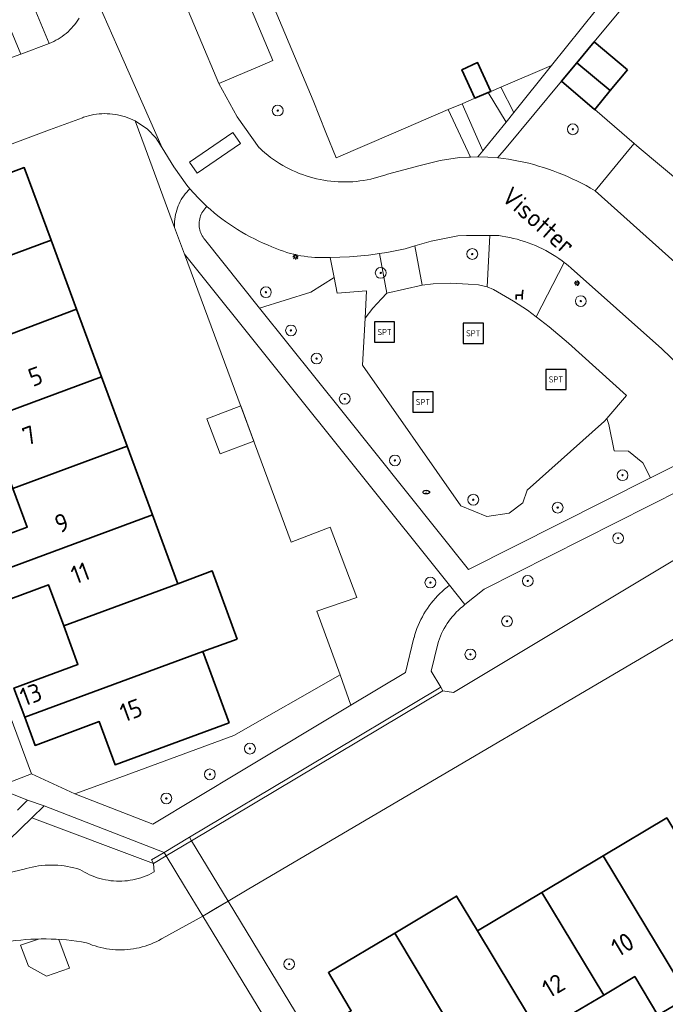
# Model space of a CAD drawing. Header units: metres. Extents: x 152610 to 160096, y 456114 to 462495.
# Tile 621 of 938: x 158822 to 158870, y 460187 to 460259. Entities that reach past the tile are written whole.
import ezdxf
from ezdxf.enums import TextEntityAlignment as Align

# ---------------------------------------------------------------- set-up
doc = ezdxf.new("R2010")
doc.units = ezdxf.units.M
doc.header["$LTSCALE"] = 0.5
doc.layers.get('0').update_dxf_attribs({"linetype": 'CONTINUOUS'})
for name, color, linetype, lineweight in [('B-PV-GK-BESCHOEIING-G', 251, 'GK-BESCHOEIING-SO', 18), ('B-PV-GR-BEPLANTING_CULTUUR_BODEMBEDEKKER-GV', 251, 'CONTINUOUS', 18), ('B-PV-GR-BEPLANTING_CULTUUR_BOSPLANTSOEN-GV', 251, 'CONTINUOUS', 18), ('B-PV-GR-BEPLANTING_CULTUUR_HEESTERS-GV', 251, 'CONTINUOUS', 18), ('B-PV-GR-BOOM-S', 251, 'CONTINUOUS', 25), ('B-PV-GW-TALUD_KRUIN-G', 251, 'CONTINUOUS', 18), ('B-PV-IE-MEUBILAIR-S', 251, 'CONTINUOUS', 25), ('B-PV-IE-MEUBILAIR_WEGMEUBILAIR-S', 251, 'CONTINUOUS', 25), ('B-PV-IE-TERREINAFSCHEIDING_KUNSTMATIG_HEKWERK-G', 251, 'IE-TERREINAFSCHEIDING_KUNSTMATIG-SO', 18), ('B-PV-IE-TERREINAFSCHEIDING_KUNSTMATIG_MUUR-GV', 251, 'CONTINUOUS', 18), ('B-PV-KW-KUNSTWERK_DEK-GV', 251, 'CONTINUOUS', 18), ('B-PV-OG-BEBOUWING-GV', 6, 'CONTINUOUS', 35), ('B-PV-OG-BEBOUWING-T18', 1, 'CONTINUOUS', 18), ('B-PV-OG-BEBOUWING_OVERBOUWING-GV', 251, 'CONTINUOUS', 18), ('B-PV-OG-BEBOUWING_SCHUUR-GV', 251, 'CONTINUOUS', 18), ('B-PV-OG-TERREIN_BEGROEID-GV', 251, 'CONTINUOUS', 18), ('B-PV-OG-TOPOGRAFIE-T18', 1, 'CONTINUOUS', 18), ('B-PV-OG-WATER_SLOOT-GV', 251, 'CONTINUOUS', 18), ('B-PV-VH-GESLOTENVERHARDING_ASFALT-GV', 251, 'CONTINUOUS', 18), ('B-PV-VH-ONVERHARD_BOOMSCHORS-GV', 251, 'CONTINUOUS', 18), ('B-PV-VH-OPENVERHARDING_BETONSTRAATSTEEN-GV', 251, 'CONTINUOUS', 18), ('B-PV-VH-OPENVERHARDING_TEGEL-GV', 251, 'CONTINUOUS', 18)]:
    doc.layers.add(name, color=color, linetype=linetype, lineweight=lineweight)
doc.styles.add('NLCS-ISO', font='NLCS-ISO.ttf')
doc.styles.add('NLCS-ISO-M750-T18', font='NLCS-ISO.ttf', dxfattribs={"height": 1.35})
doc.linetypes.add('GK-BESCHOEIING-SO', pattern='A,18,-3,[1,NLCS.SHX,S=0.6,R=0,X=0,Y=0],-3', length=24)
doc.linetypes.add('IE-TERREINAFSCHEIDING_KUNSTMATIG-SO', pattern='A,4,[82,NLCS.SHX,S=0.75,R=90,X=0,Y=0],4,-2', length=10)

# ---------------------------------------------------------------- blocks, each defined once
blk = doc.blocks.new('SIE-MEUBILAIR_PAAL_LICHTMAST-SO')
for points in [[(-0.62, 0), (-1, 0)], [(-0.71, 0.71), (-0.44, 0.44)], [(0, 1), (0, 0.62)], [(0.44, 0.44), (0.71, 0.71)], [(1, 0), (0.62, 0)], [(-0.71, -0.71), (-0.44, -0.44)], [(0, -0.62), (0, -1)], [(0.44, -0.44), (0.71, -0.71)]]:
    blk.add_lwpolyline(points)
blk.add_circle((0, 0), 0.5)
blk = doc.blocks.new('SIE-MEUBILAIR_PUT_RIOOLPUT-SO')
blk.add_ellipse((0, 0), major_axis=(1.25, 0), ratio=0.54)
at = {"style": 'NLCS-ISO'}
blk.add_text('ri', height=0.75, dxfattribs=at).set_placement((-0.04, 0.07), align=Align.MIDDLE_CENTER)
blk = doc.blocks.new('SIE-WEG_SPEELTOESTEL-SO')
at = {"flags": 128}
blk.add_lwpolyline([(-3.75, -3.75), (3.75, -3.75), (3.75, 3.75), (-3.75, 3.75)], close=True, dxfattribs=at)
at = {"style": 'NLCS-ISO'}
blk.add_text('SPT', height=2.25, dxfattribs=at).set_placement((0, 0), align=Align.MIDDLE_CENTER)
blk = doc.blocks.new('SIE-WEG_ZITBANK-SO')
at = {"color": 0, "linetype": 'ByBlock', "lineweight": 18}
blk.add_lwpolyline([(-0.91, -1.63), (-0.91, -0.2), (1.09, -0.2), (1.09, -1.63), (1.29, -1.63), (1.29, -0.21), (1.54, 1.78), (1.33, 1.78), (1.11, 0), (-1.11, 0), (-1.11, -1.63)], close=True, dxfattribs=at)
blk = doc.blocks.new('SGR-BOOM_GBKN-SO')
at = {"linetype": 'ByBlock', "lineweight": 18}
h = blk.add_hatch(color=0, dxfattribs=at)
h.dxf.hatch_style = 1
edge = h.paths.add_edge_path()
edge.add_arc((0, 0), 0.25, 0, 360)
at = {"color": 0, "linetype": 'ByBlock', "lineweight": 18}
for radius in [2, 0.25]:
    blk.add_circle((0, 0), radius, dxfattribs=at)
at = {"color": 0, "linetype": 'ByBlock', "lineweight": 18, "style": 'NLCS-ISO'}
blk.add_attdef('SOORT', (2.5, 0), '', height=1.5, dxfattribs=at)

msp = doc.modelspace()

# ---------------------------------------------------------------- linework, layer by layer
at = {"layer": 'B-PV-GK-BESCHOEIING-G', "flags": 128}
msp.add_lwpolyline([(158835.582, 460193.122), (158832.57, 460191.45), (158832.527, 460191.425), (158832.333, 460191.318), (158832.135, 460191.219), (158831.934, 460191.126), (158831.73, 460191.041), (158831.523, 460190.963), (158831.313, 460190.893), (158831.101, 460190.831), (158830.886, 460190.776), (158830.67, 460190.729), (158830.452, 460190.69), (158830.233, 460190.658), (158830.013, 460190.635), (158829.793, 460190.62), (158829.571, 460190.612), (158829.35, 460190.613), (158829.129, 460190.622), (158828.908, 460190.638), (158828.688, 460190.663), (158828.47, 460190.695), (158828.252, 460190.736), (158828.036, 460190.784), (158827.822, 460190.84), (158827.61, 460190.904), (158827.401, 460190.975), (158827.194, 460191.054), (158826.99, 460191.14), (158826.619, 460191.203), (158826.247, 460191.259), (158825.873, 460191.306), (158825.499, 460191.346), (158825.124, 460191.377), (158824.748, 460191.401), (158824.372, 460191.416), (158823.996, 460191.424), (158823.619, 460191.424), (158823.243, 460191.415), (158822.867, 460191.399), (158822.492, 460191.374), (158822.117, 460191.342), (158821.742, 460191.302), (158821.369, 460191.253), (158820.997, 460191.197), (158820.626, 460191.133), (158820.35, 460191.08), (158790.581, 460180.483), (158789.214, 460184.346), (158788.99, 460184.98), (158791.599, 460185.928), (158818.32, 460195.64), (158822.38, 460196.6), (158822.507, 460196.636), (158822.737, 460196.696), (158822.969, 460196.747), (158823.202, 460196.791), (158823.437, 460196.827), (158823.673, 460196.855), (158823.91, 460196.875), (158824.147, 460196.887), (158824.385, 460196.891), (158824.622, 460196.887), (158824.859, 460196.875), (158825.096, 460196.855), (158825.332, 460196.827), (158825.567, 460196.792), (158825.8, 460196.748), (158826.032, 460196.696), (158826.262, 460196.637), (158826.49, 460196.57), (158826.663, 460196.46), (158826.841, 460196.358), (158827.022, 460196.262), (158827.207, 460196.173), (158827.395, 460196.092), (158827.587, 460196.018), (158827.781, 460195.951), (158827.977, 460195.893), (158828.176, 460195.842), (158828.376, 460195.798), (158828.578, 460195.763), (158828.781, 460195.735), (158828.986, 460195.716), (158829.19, 460195.704), (158829.395, 460195.7), (158829.6, 460195.705), (158829.805, 460195.717), (158830.009, 460195.737), (158830.212, 460195.765), (158830.414, 460195.802), (158830.614, 460195.846), (158830.813, 460195.897), (158831.009, 460195.957), (158831.203, 460196.024), (158831.394, 460196.099), (158831.582, 460196.18), (158831.767, 460196.27), (158831.948, 460196.366), (158831.99, 460196.39), (158831.94, 460197), (158832.883, 460197.564), (158834.752, 460198.682), (158853.35, 460209.8), (158854.13, 460209.67), (158874.43, 460221.86), (158875.79, 460219.553), (158877, 460217.5), (158838.99, 460195.13), (158837.456, 460194.226)], dxfattribs=at)
at = {"layer": 'B-PV-GR-BEPLANTING_CULTUUR_BODEMBEDEKKER-GV', "flags": 128}
msp.add_lwpolyline([(158836.157, 460245.411), (158835.89, 460245.647), (158835.805, 460245.564), (158835.725, 460245.475), (158835.652, 460245.381), (158835.585, 460245.283), (158835.525, 460245.18), (158835.472, 460245.074), (158835.426, 460244.964), (158835.388, 460244.851), (158835.358, 460244.736), (158835.335, 460244.62), (158835.32, 460244.501), (158835.313, 460244.383), (158835.314, 460244.264), (158835.323, 460244.145), (158835.34, 460244.027), (158835.365, 460243.911), (158835.397, 460243.796), (158835.437, 460243.684), (158835.485, 460243.575), (158835.54, 460243.47), (158835.602, 460243.368), (158835.67, 460243.271), (158835.71, 460243.22), (158839.783, 460238.123), (158843.582, 460239.298), (158845.301, 460240.401), (158845.013, 460241.868), (158844.76, 460241.87), (158844.671, 460241.867), (158844.407, 460241.861), (158844.144, 460241.865), (158843.88, 460241.876), (158843.617, 460241.894), (158843.354, 460241.921), (158843.093, 460241.956), (158842.832, 460241.999), (158842.573, 460242.05), (158842.316, 460242.108), (158842.06, 460242.174), (158841.807, 460242.248), (158841.556, 460242.33), (158841.308, 460242.419), (158841.063, 460242.516), (158840.82, 460242.62), (158840.704, 460242.665), (158840.374, 460242.799), (158840.047, 460242.94), (158839.724, 460243.089), (158839.404, 460243.245), (158839.088, 460243.408), (158838.776, 460243.578), (158838.467, 460243.755), (158838.162, 460243.939), (158837.862, 460244.13), (158837.566, 460244.327), (158837.275, 460244.531), (158836.988, 460244.742), (158836.706, 460244.959), (158836.429, 460245.182)], close=True, dxfattribs=at)
at = {"layer": 'B-PV-GR-BEPLANTING_CULTUUR_BOSPLANTSOEN-GV', "flags": 128}
for points in [[(158831.496, 460251.362), (158830.584, 460251.978), (158831.317, 460250), (158833.5, 460244.1), (158833.496, 460244.192), (158833.495, 460244.363), (158833.501, 460244.534), (158833.516, 460244.705), (158833.538, 460244.874), (158833.569, 460245.042), (158833.607, 460245.209), (158833.653, 460245.374), (158833.707, 460245.536), (158833.768, 460245.696), (158833.837, 460245.852), (158833.913, 460246.005), (158833.996, 460246.155), (158834.085, 460246.3), (158834.182, 460246.441), (158834.285, 460246.578), (158834.394, 460246.709), (158834.51, 460246.835), (158834.631, 460246.956), (158834.411, 460247.232), (158833.436, 460248.574), (158832.589, 460250), (158832.101, 460250.728)], [(158853.85, 460217.61), (158834.234, 460242.118), (158842.122, 460220.807), (158845.016, 460221.909), (158846.983, 460216.705), (158844.016, 460215.691), (158845.76, 460210.98), (158846.539, 460208.722), (158850.59, 460211.15), (158851.21, 460213.71), (158851.213, 460213.722), (158851.279, 460213.952), (158851.352, 460214.18), (158851.433, 460214.405), (158851.522, 460214.627), (158851.618, 460214.846), (158851.721, 460215.062), (158851.831, 460215.275), (158851.948, 460215.483), (158852.073, 460215.688), (158852.204, 460215.888), (158852.341, 460216.084), (158852.485, 460216.275), (158852.636, 460216.461), (158852.792, 460216.642), (158852.955, 460216.818), (158853.123, 460216.988), (158853.297, 460217.153), (158853.476, 460217.311), (158853.661, 460217.464)], [(158845.532, 460239.222), (158845.301, 460240.401), (158843.582, 460239.298), (158839.783, 460238.123), (158846.062, 460230.266), (158855.25, 460218.77), (158868.716, 460225.565), (158868.133, 460226.681), (158867.081, 460227.532), (158866.016, 460227.558), (158865.639, 460229.516), (158865.475, 460229.95), (158865.311, 460229.76), (158859.596, 460224.647), (158859.253, 460223.696), (158858.263, 460222.936), (158856.589, 460222.684), (158854.687, 460223.498), (158847.405, 460233.891), (158847.594, 460237.37), (158847.704, 460239.395)], [(158846.539, 460208.722), (158845.76, 460210.98), (158837.89, 460206.49), (158829.45, 460203.38), (158826.11, 460202.16), (158831.89, 460199.92), (158838.46, 460203.88)]]:
    msp.add_lwpolyline(points, close=True, dxfattribs=at)
for points in [[(158871.064, 460224.728), (158856.41, 460217.31), (158854.98, 460216.17), (158854.813, 460216.038), (158854.65, 460215.899), (158854.493, 460215.755), (158854.341, 460215.605), (158854.196, 460215.449), (158854.056, 460215.288), (158853.922, 460215.121), (158853.794, 460214.95), (158853.673, 460214.774), (158853.559, 460214.594), (158853.452, 460214.409), (158853.351, 460214.221), (158853.258, 460214.029), (158853.172, 460213.834), (158853.093, 460213.636), (158853.022, 460213.434), (158852.97, 460213.27), (158852.49, 460211.25), (158853.19, 460210.07), (158853.35, 460209.8), (158854.13, 460209.67), (158874.43, 460221.86)], [(158821.877, 460200.967), (158822.128, 460201.207), (158822.374, 460201.453), (158822.61, 460201.7), (158820.279, 460202.635)]]:
    msp.add_lwpolyline(points, dxfattribs=at)
at = {"layer": 'B-PV-GR-BEPLANTING_CULTUUR_HEESTERS-GV', "flags": 128}
for points in [[(158834.98, 460270.24), (158840.77, 460256.45), (158839.97, 460256.112), (158836.775, 460254.762), (158838.126, 460252.29), (158839.754, 460249.991), (158839.767, 460249.986), (158839.78, 460249.98), (158839.978, 460249.797), (158840.181, 460249.619), (158840.389, 460249.448), (158840.602, 460249.283), (158840.82, 460249.124), (158841.043, 460248.972), (158841.27, 460248.826), (158841.501, 460248.688), (158841.737, 460248.556), (158841.976, 460248.431), (158842.218, 460248.314), (158842.465, 460248.203), (158842.714, 460248.1), (158842.966, 460248.005), (158843.221, 460247.917), (158843.478, 460247.836), (158843.738, 460247.764), (158844, 460247.699), (158844.263, 460247.641), (158844.528, 460247.592), (158844.795, 460247.551), (158845.062, 460247.517), (158845.331, 460247.491), (158845.6, 460247.474), (158845.87, 460247.464), (158846.139, 460247.462), (158846.409, 460247.469), (158846.678, 460247.483), (158846.947, 460247.505), (158847.215, 460247.536), (158847.482, 460247.574), (158847.747, 460247.62), (158848.012, 460247.674), (158848.274, 460247.736), (158848.535, 460247.805), (158848.793, 460247.883), (158849.049, 460247.967), (158849.25, 460248.04), (158851.678, 460248.674), (158853.16, 460249.06), (158854.59, 460249.27), (158855.265, 460249.298), (158855.396, 460249.301), (158853.746, 460252.814), (158849.689, 460251.077), (158845.441, 460249.258), (158844.692, 460251.134), (158843.75, 460253.49), (158839.889, 460262.721)], [(158822.49, 460261.88), (158824.21, 460257.72), (158824.382, 460257.788), (158824.551, 460257.863), (158824.717, 460257.946), (158824.878, 460258.036), (158825.036, 460258.132), (158825.19, 460258.236), (158825.339, 460258.345), (158825.483, 460258.462), (158825.621, 460258.584), (158825.755, 460258.712), (158825.882, 460258.846), (158826.004, 460258.985), (158826.12, 460259.13), (158826.229, 460259.279), (158826.332, 460259.433), (158826.428, 460259.591)]]:
    msp.add_lwpolyline(points, dxfattribs=at)
for points in [[(158858.6, 460252.609), (158861.392, 460256.086), (158857.629, 460254.476)], [(158864.573, 460252.827), (158862.132, 460254.934), (158858.036, 460250), (158857.42, 460249.26), (158857.449, 460249.256), (158857.827, 460249.207), (158858.204, 460249.15), (158858.58, 460249.085), (158858.954, 460249.012), (158859.326, 460248.931), (158859.697, 460248.842), (158860.066, 460248.746), (158860.432, 460248.642), (158860.797, 460248.53), (158861.159, 460248.41), (158861.518, 460248.283), (158861.874, 460248.149), (158862.228, 460248.007), (158862.579, 460247.858), (158862.926, 460247.701), (158863.27, 460247.537), (158863.611, 460247.366), (158863.948, 460247.188), (158864.281, 460247.002), (158864.61, 460246.81), (158867.235, 460250), (158867.49, 460250.31), (158864.58, 460252.835)], [(158856.311, 460249.762), (158856.508, 460250.003), (158858.03, 460251.899), (158856.71, 460254.082), (158855.719, 460253.658), (158854.778, 460253.255)], [(158832.72, 460197.832), (158823.86, 460201.27), (158822.943, 460200.381), (158831.94, 460197), (158831.78, 460197.27)]]:
    msp.add_lwpolyline(points, close=True, dxfattribs=at)
at = {"layer": 'B-PV-GW-TALUD_KRUIN-G', "flags": 128}
msp.add_lwpolyline([(158871.064, 460224.728), (158856.41, 460217.31), (158854.98, 460216.17), (158854.813, 460216.038), (158854.65, 460215.899), (158854.493, 460215.755), (158854.341, 460215.605), (158854.196, 460215.449), (158854.056, 460215.288), (158853.922, 460215.121), (158853.794, 460214.95), (158853.673, 460214.774), (158853.559, 460214.594), (158853.452, 460214.409), (158853.351, 460214.221), (158853.258, 460214.029), (158853.172, 460213.834), (158853.093, 460213.636), (158853.022, 460213.434), (158852.97, 460213.27), (158852.49, 460211.25), (158853.19, 460210.07)], dxfattribs=at)
at = {"layer": 'B-PV-IE-TERREINAFSCHEIDING_KUNSTMATIG_HEKWERK-G', "flags": 128}
msp.add_lwpolyline([(158823.86, 460201.27), (158832.72, 460197.832)], dxfattribs=at)
at = {"layer": 'B-PV-IE-TERREINAFSCHEIDING_KUNSTMATIG_MUUR-GV', "flags": 128}
msp.add_lwpolyline([(158853.35, 460209.8), (158853.19, 460210.07), (158843.2, 460204.097), (158834.59, 460198.949), (158832.72, 460197.832), (158831.78, 460197.27), (158831.94, 460197), (158832.883, 460197.564), (158834.752, 460198.682)], close=True, dxfattribs=at)
at = {"layer": 'B-PV-KW-KUNSTWERK_DEK-GV', "flags": 128}
msp.add_lwpolyline([(158834.752, 460198.682), (158834.59, 460198.949), (158833.655, 460198.391), (158832.72, 460197.832), (158832.883, 460197.564), (158834.233, 460195.343), (158835.582, 460193.122), (158836.519, 460193.674), (158837.456, 460194.226)], close=True, dxfattribs=at)
at = {"layer": 'B-PV-OG-BEBOUWING-GV', "flags": 128}
for points in [[(158867.02, 460255.77), (158864.54, 460257.83), (158863.25, 460256.28), (158865.73, 460254.22)], [(158855.719, 460253.658), (158856.71, 460254.082), (158856.886, 460254.158), (158855.91, 460256.299), (158854.754, 460255.772)], [(158865.73, 460254.22), (158863.25, 460256.28), (158862.132, 460254.934), (158864.573, 460252.827), (158864.58, 460252.835)], [(158824.358, 460243.157), (158822.38, 460248.52), (158813.94, 460245.37), (158815.13, 460242.17), (158810.4, 460240.39), (158811.186, 460238.258)], [(158826.244, 460238.045), (158824.358, 460243.157), (158811.186, 460238.258), (158811.97, 460236.13), (158816.71, 460237.88), (158817.82, 460234.87)], [(158828.093, 460233.031), (158826.244, 460238.045), (158817.82, 460234.87), (158818.87, 460232.02), (158814.13, 460230.28), (158814.916, 460228.147)], [(158829.989, 460227.891), (158828.093, 460233.031), (158814.916, 460228.147), (158815.7, 460226.02), (158820.43, 460227.77), (158821.536, 460224.777)], [(158831.859, 460222.821), (158829.989, 460227.891), (158821.536, 460224.777), (158822.6, 460221.9), (158817.86, 460220.15), (158818.677, 460217.943)], [(158833.74, 460217.722), (158831.859, 460222.821), (158818.677, 460217.943), (158819.44, 460215.88), (158824.18, 460217.63), (158825.299, 460214.598)], [(158838.14, 460213.626), (158836.281, 460218.663), (158833.74, 460217.722), (158825.299, 460214.598), (158826.35, 460211.75), (158821.61, 460210), (158822.407, 460207.843), (158835.596, 460212.691)], [(158837.54, 460207.42), (158835.596, 460212.691), (158822.407, 460207.843), (158823.18, 460205.75), (158827.92, 460207.52), (158829.1, 460204.32)], [(158874.46, 460192.784), (158869.909, 460200.377), (158865.213, 460197.575), (158871.512, 460187.124), (158873.75, 460188.46), (158872.03, 460191.33)], [(158871.512, 460187.124), (158865.213, 460197.575), (158860.658, 460194.857), (158865.248, 460187.27), (158867.54, 460188.64), (158869.26, 460185.78)], [(158855.907, 460192.022), (158854.358, 460194.591), (158849.782, 460191.86), (158855.877, 460181.655), (158858.28, 460183.09), (158860, 460180.21), (158862.228, 460181.546), (158855.92, 460192.03)], [(158865.248, 460187.27), (158860.658, 460194.857), (158855.92, 460192.03), (158862.228, 460181.546), (158864.47, 460182.89), (158862.74, 460185.77)], [(158855.877, 460181.655), (158849.782, 460191.86), (158844.878, 460188.934), (158846.42, 460186.36), (158846.569, 460186.111), (158843.215, 460184.112), (158847.797, 460176.424), (158851.168, 460178.434), (158852.71, 460175.86), (158855.21, 460177.34), (158853.49, 460180.23)]]:
    msp.add_lwpolyline(points, close=True, dxfattribs=at)
at = {"layer": 'B-PV-OG-BEBOUWING_OVERBOUWING-GV', "flags": 128}
msp.add_lwpolyline([(158839.358, 460228.275), (158838.393, 460230.881), (158835.876, 460229.921), (158836.866, 460227.325)], close=True, dxfattribs=at)
at = {"layer": 'B-PV-OG-BEBOUWING_SCHUUR-GV', "flags": 128}
msp.add_lwpolyline([(158824.372, 460191.416), (158823.996, 460191.424), (158823.62, 460191.424), (158823.429, 460191.419), (158822.086, 460190.972), (158822.68, 460189.404), (158824.032, 460188.66), (158825.72, 460189.257), (158824.926, 460191.39), (158824.748, 460191.401)], close=True, dxfattribs=at)
at = {"layer": 'B-PV-OG-TERREIN_BEGROEID-GV', "flags": 128}
for points in [[(158851.825, 460239.812), (158852.641, 460239.918), (158853.947, 460239.963), (158855.23, 460239.907), (158855.991, 460239.855), (158856.615, 460239.698), (158856.822, 460243.49), (158855.09, 460243.49), (158854.45, 460243.48), (158852.487, 460243.073), (158851.277, 460242.726)], [(158856.822, 460243.49), (158856.615, 460239.698), (158857.097, 460239.494), (158858.569, 460238.647), (158859.621, 460237.973), (158860.253, 460237.482), (158862.326, 460241.501), (158862.163, 460241.622), (158861.931, 460241.787), (158861.695, 460241.945), (158861.454, 460242.096), (158861.209, 460242.241), (158860.96, 460242.378), (158860.707, 460242.509), (158860.451, 460242.632), (158860.191, 460242.748), (158859.928, 460242.857), (158859.662, 460242.959), (158859.394, 460243.052), (158859.123, 460243.139), (158858.849, 460243.217), (158858.574, 460243.288), (158858.296, 460243.351), (158858.017, 460243.406), (158857.737, 460243.454), (158857.48, 460243.49)], [(158845.013, 460241.868), (158845.301, 460240.401), (158845.532, 460239.222), (158847.704, 460239.395), (158847.594, 460237.37), (158848.159, 460238.115), (158848.795, 460238.821), (158849.206, 460239.217), (158848.664, 460242.157), (158847.847, 460242.035), (158846.433, 460241.909)], [(158874.65, 460228.55), (158873.48, 460230.53), (158872.912, 460231.357), (158872.31, 460232.16), (158871.98, 460232.58), (158870.798, 460233.887), (158869.54, 460235.12), (158862.83, 460241.09), (158862.613, 460241.274), (158862.39, 460241.451), (158862.326, 460241.501), (158860.253, 460237.482), (158861.201, 460236.748), (158862.637, 460235.52), (158866.943, 460231.652), (158865.475, 460229.95), (158865.639, 460229.516), (158866.016, 460227.558), (158867.081, 460227.532), (158868.133, 460226.681), (158868.716, 460225.565), (158870.63, 460226.53)]]:
    msp.add_lwpolyline(points, close=True, dxfattribs=at)
msp.add_lwpolyline([(158818.32, 460195.64), (158822.38, 460196.6), (158822.507, 460196.636), (158822.737, 460196.696), (158822.969, 460196.747), (158823.203, 460196.791), (158823.437, 460196.827), (158823.673, 460196.855), (158823.91, 460196.875), (158824.147, 460196.887), (158824.385, 460196.891), (158824.622, 460196.887), (158824.859, 460196.875), (158825.096, 460196.855), (158825.332, 460196.827), (158825.567, 460196.792), (158825.8, 460196.748), (158826.032, 460196.696), (158826.262, 460196.637), (158826.49, 460196.57), (158826.663, 460196.46), (158826.841, 460196.358), (158827.022, 460196.262), (158827.207, 460196.173), (158827.395, 460196.092), (158827.587, 460196.018), (158827.781, 460195.951), (158827.977, 460195.893), (158828.176, 460195.841), (158828.376, 460195.798), (158828.578, 460195.763), (158828.781, 460195.735), (158828.986, 460195.716), (158829.19, 460195.704), (158829.395, 460195.7), (158829.6, 460195.705), (158829.805, 460195.717), (158830.009, 460195.737), (158830.212, 460195.765), (158830.414, 460195.802), (158830.615, 460195.846), (158830.813, 460195.897), (158831.009, 460195.957), (158831.203, 460196.024), (158831.394, 460196.098), (158831.582, 460196.181), (158831.767, 460196.27), (158831.948, 460196.366), (158831.99, 460196.39), (158831.94, 460197), (158822.943, 460200.381), (158821.26, 460198.75)], dxfattribs=at)
at = {"layer": 'B-PV-OG-WATER_SLOOT-GV', "flags": 128}
for points in [[(158874.43, 460221.86), (158854.13, 460209.67), (158853.35, 460209.8), (158834.752, 460198.682), (158832.883, 460197.564), (158831.94, 460197), (158831.99, 460196.39), (158831.948, 460196.366), (158831.767, 460196.27), (158831.582, 460196.181), (158831.394, 460196.098), (158831.203, 460196.024), (158831.009, 460195.957), (158830.813, 460195.897), (158830.615, 460195.846), (158830.414, 460195.802), (158830.212, 460195.765), (158830.009, 460195.737), (158829.805, 460195.717), (158829.6, 460195.705), (158829.395, 460195.7), (158829.19, 460195.704), (158828.986, 460195.716), (158828.781, 460195.735), (158828.578, 460195.763), (158828.376, 460195.798), (158828.176, 460195.841), (158827.977, 460195.893), (158827.781, 460195.951), (158827.587, 460196.018), (158827.395, 460196.092), (158827.207, 460196.173), (158827.022, 460196.262), (158826.841, 460196.358), (158826.663, 460196.46), (158826.49, 460196.57), (158826.262, 460196.637), (158826.032, 460196.696), (158825.8, 460196.748), (158825.567, 460196.792), (158825.332, 460196.827), (158825.096, 460196.855), (158824.859, 460196.875), (158824.622, 460196.887), (158824.385, 460196.891), (158824.147, 460196.887), (158823.91, 460196.875), (158823.673, 460196.855), (158823.437, 460196.827), (158823.203, 460196.791), (158822.969, 460196.747), (158822.737, 460196.696), (158822.507, 460196.636), (158822.38, 460196.6), (158818.32, 460195.64)], [(158821.742, 460191.302), (158822.117, 460191.342), (158822.492, 460191.374), (158822.867, 460191.399), (158823.243, 460191.415), (158823.62, 460191.424), (158823.996, 460191.424), (158824.372, 460191.416), (158824.748, 460191.401), (158825.124, 460191.377), (158825.499, 460191.346), (158825.873, 460191.306), (158826.247, 460191.259), (158826.619, 460191.203), (158826.99, 460191.14), (158827.194, 460191.054), (158827.4, 460190.975), (158827.61, 460190.904), (158827.822, 460190.84), (158828.036, 460190.784), (158828.252, 460190.736), (158828.47, 460190.695), (158828.688, 460190.663), (158828.908, 460190.638), (158829.129, 460190.622), (158829.35, 460190.613), (158829.571, 460190.612), (158829.793, 460190.62), (158830.013, 460190.635), (158830.233, 460190.658), (158830.452, 460190.69), (158830.67, 460190.729), (158830.886, 460190.776), (158831.101, 460190.831), (158831.313, 460190.893), (158831.523, 460190.963), (158831.73, 460191.041), (158831.934, 460191.126), (158832.135, 460191.219), (158832.333, 460191.318), (158832.527, 460191.425), (158832.57, 460191.45), (158835.582, 460193.122), (158837.456, 460194.226), (158838.99, 460195.13), (158877, 460217.5)]]:
    msp.add_lwpolyline(points, dxfattribs=at)
at = {"layer": 'B-PV-VH-GESLOTENVERHARDING_ASFALT-GV', "flags": 128}
msp.add_lwpolyline([(158834.752, 460198.682), (158834.59, 460198.949), (158833.655, 460198.391), (158832.72, 460197.832), (158832.883, 460197.564), (158834.233, 460195.343), (158835.582, 460193.122), (158836.519, 460193.674), (158837.456, 460194.226)], close=True, dxfattribs=at)
at = {"layer": 'B-PV-VH-ONVERHARD_BOOMSCHORS-GV', "flags": 128}
msp.add_lwpolyline([(158847.594, 460237.37), (158847.405, 460233.891), (158854.687, 460223.498), (158856.589, 460222.684), (158858.263, 460222.936), (158859.253, 460223.696), (158859.596, 460224.647), (158865.311, 460229.76), (158865.475, 460229.95), (158866.943, 460231.652), (158862.637, 460235.52), (158861.201, 460236.748), (158860.253, 460237.482), (158859.621, 460237.973), (158858.569, 460238.647), (158857.097, 460239.494), (158856.615, 460239.698), (158855.991, 460239.855), (158855.23, 460239.907), (158853.947, 460239.963), (158852.641, 460239.918), (158851.825, 460239.812), (158849.206, 460239.217), (158848.795, 460238.821), (158848.159, 460238.115)], close=True, dxfattribs=at)
at = {"layer": 'B-PV-VH-OPENVERHARDING_BETONSTRAATSTEEN-GV', "flags": 128}
for points in [[(158840.77, 460256.45), (158834.98, 460270.24), (158830.95, 460268.59), (158836.775, 460254.762), (158839.97, 460256.112)], [(158838.364, 460250.297), (158837.799, 460251.122), (158834.602, 460248.93), (158835.168, 460248.106)], [(158837.799, 460251.122), (158838.364, 460250.297), (158835.168, 460248.106), (158834.602, 460248.93)], [(158867.861, 460250), (158867.49, 460250.31), (158867.235, 460250), (158864.61, 460246.81), (158875.928, 460236.653), (158875.89, 460236.703), (158875.86, 460236.758), (158875.836, 460236.816), (158875.82, 460236.877), (158875.812, 460236.939), (158875.812, 460237.002), (158875.82, 460237.064), (158875.836, 460237.125), (158875.859, 460237.183), (158875.89, 460237.238), (158875.927, 460237.288), (158878.84, 460240.82)]]:
    msp.add_lwpolyline(points, close=True, dxfattribs=at)
for points in [[(158875.928, 460236.653), (158864.61, 460246.81), (158864.281, 460247.002), (158863.948, 460247.188), (158863.611, 460247.366), (158863.27, 460247.537), (158862.926, 460247.701), (158862.579, 460247.858), (158862.228, 460248.007), (158861.874, 460248.149), (158861.518, 460248.283), (158861.159, 460248.41), (158860.797, 460248.53), (158860.432, 460248.642), (158860.066, 460248.746), (158859.697, 460248.842), (158859.326, 460248.931), (158858.954, 460249.012), (158858.58, 460249.085), (158858.204, 460249.15), (158857.827, 460249.207), (158857.449, 460249.256), (158857.42, 460249.26), (158856.681, 460249.295), (158855.941, 460249.311), (158855.396, 460249.301), (158855.265, 460249.298), (158854.59, 460249.27), (158853.16, 460249.06), (158851.678, 460248.674), (158849.25, 460248.04), (158849.049, 460247.967), (158848.793, 460247.883), (158848.535, 460247.805), (158848.274, 460247.736), (158848.012, 460247.674), (158847.747, 460247.62), (158847.482, 460247.574), (158847.215, 460247.536), (158846.947, 460247.505), (158846.678, 460247.483), (158846.409, 460247.469), (158846.139, 460247.462), (158845.87, 460247.464), (158845.6, 460247.474), (158845.331, 460247.491), (158845.062, 460247.517), (158844.795, 460247.551), (158844.528, 460247.592), (158844.263, 460247.641), (158844, 460247.699), (158843.738, 460247.764), (158843.478, 460247.836), (158843.221, 460247.917), (158842.966, 460248.005), (158842.714, 460248.1), (158842.465, 460248.203), (158842.218, 460248.314), (158841.976, 460248.431), (158841.737, 460248.556), (158841.501, 460248.688), (158841.27, 460248.826), (158841.043, 460248.972), (158840.82, 460249.124), (158840.602, 460249.283), (158840.389, 460249.448), (158840.181, 460249.619), (158839.978, 460249.797), (158839.78, 460249.98), (158839.767, 460249.986), (158839.754, 460249.991), (158838.126, 460252.29), (158836.775, 460254.762), (158830.95, 460268.59)], [(158820.692, 460250), (158824.243, 460251.315), (158826.673, 460252.215), (158826.761, 460252.247), (158826.948, 460252.308), (158827.138, 460252.361), (158827.329, 460252.407), (158827.523, 460252.445), (158827.717, 460252.475), (158827.913, 460252.497), (158828.11, 460252.511), (158828.306, 460252.518), (158828.503, 460252.516), (158828.7, 460252.506), (158828.896, 460252.488), (158829.092, 460252.462), (158829.286, 460252.429), (158829.478, 460252.387), (158829.669, 460252.338), (158829.858, 460252.281), (158830.044, 460252.216), (158830.227, 460252.144), (158830.407, 460252.065), (158830.584, 460251.978), (158831.496, 460251.362), (158832.101, 460250.728), (158832.589, 460250), (158829.677, 460256.576), (158826.703, 460263.307)], [(158826.703, 460263.307), (158829.677, 460256.576), (158832.589, 460250), (158833.436, 460248.574), (158834.411, 460247.232), (158834.631, 460246.956), (158835.238, 460246.28), (158835.89, 460245.647), (158836.157, 460245.411), (158836.429, 460245.182), (158836.706, 460244.959), (158836.988, 460244.742), (158837.275, 460244.531), (158837.566, 460244.327), (158837.862, 460244.13), (158838.162, 460243.939), (158838.467, 460243.755), (158838.776, 460243.578), (158839.088, 460243.408), (158839.404, 460243.245), (158839.724, 460243.089), (158840.047, 460242.94), (158840.374, 460242.799), (158840.704, 460242.665), (158840.82, 460242.62), (158841.063, 460242.516), (158841.308, 460242.419), (158841.556, 460242.33), (158841.807, 460242.248), (158842.06, 460242.174), (158842.316, 460242.108), (158842.573, 460242.05), (158842.832, 460241.999), (158843.093, 460241.956), (158843.354, 460241.921), (158843.617, 460241.894), (158843.88, 460241.876), (158844.144, 460241.865), (158844.407, 460241.861), (158844.671, 460241.867), (158844.76, 460241.87), (158845.013, 460241.868), (158846.433, 460241.909), (158847.847, 460242.035), (158848.664, 460242.157), (158849.211, 460242.238), (158850.56, 460242.52), (158851.277, 460242.726), (158852.487, 460243.073), (158854.45, 460243.48), (158855.09, 460243.49), (158856.822, 460243.49), (158857.48, 460243.49), (158857.737, 460243.454), (158858.017, 460243.406), (158858.296, 460243.351), (158858.574, 460243.288), (158858.849, 460243.217), (158859.123, 460243.139), (158859.394, 460243.052), (158859.662, 460242.959), (158859.928, 460242.857), (158860.191, 460242.748), (158860.451, 460242.632), (158860.707, 460242.509), (158860.96, 460242.378), (158861.209, 460242.241), (158861.454, 460242.096), (158861.695, 460241.945), (158861.931, 460241.787), (158862.163, 460241.622), (158862.326, 460241.501), (158862.39, 460241.451), (158862.613, 460241.274), (158862.83, 460241.09), (158869.54, 460235.12), (158870.798, 460233.887)], [(158826.428, 460259.591), (158826.332, 460259.433), (158826.229, 460259.279), (158826.12, 460259.13), (158826.004, 460258.985), (158825.882, 460258.846), (158825.755, 460258.712), (158825.621, 460258.584), (158825.483, 460258.462), (158825.339, 460258.345), (158825.19, 460258.236), (158825.036, 460258.132), (158824.878, 460258.036), (158824.717, 460257.946), (158824.551, 460257.863), (158824.382, 460257.788), (158824.21, 460257.72), (158822.125, 460256.932), (158820.96, 460256.49)], [(158820.279, 460202.635), (158822.9, 460203.64), (158809.45, 460240.01)]]:
    msp.add_lwpolyline(points, dxfattribs=at)
at = {"layer": 'B-PV-VH-OPENVERHARDING_TEGEL-GV', "flags": 128}
for points in [[(158817.03, 460274.85), (158813.96, 460282.06), (158811.73, 460281.24), (158811.641, 460281.428), (158810.203, 460280.896), (158810.89, 460279.13), (158810.968, 460278.933), (158812.68, 460279.63), (158816.35, 460270.81), (158822.125, 460256.932), (158824.21, 460257.72), (158822.49, 460261.88), (158817.57, 460273.52)], [(158858.03, 460251.899), (158858.6, 460252.609), (158857.629, 460254.476), (158856.886, 460254.158), (158856.71, 460254.082)], [(158856.311, 460249.762), (158854.778, 460253.255), (158853.746, 460252.814), (158855.396, 460249.301), (158855.941, 460249.311)], [(158848.664, 460242.157), (158849.206, 460239.217), (158851.825, 460239.812), (158851.277, 460242.726), (158850.56, 460242.52), (158849.211, 460242.238)], [(158854.98, 460216.17), (158853.85, 460217.61), (158853.661, 460217.464), (158853.476, 460217.311), (158853.297, 460217.153), (158853.123, 460216.988), (158852.955, 460216.818), (158852.792, 460216.642), (158852.636, 460216.461), (158852.485, 460216.275), (158852.341, 460216.084), (158852.204, 460215.888), (158852.073, 460215.688), (158851.948, 460215.483), (158851.831, 460215.275), (158851.721, 460215.062), (158851.618, 460214.846), (158851.522, 460214.627), (158851.433, 460214.405), (158851.352, 460214.18), (158851.279, 460213.952), (158851.213, 460213.722), (158851.21, 460213.71), (158850.59, 460211.15), (158846.539, 460208.722), (158838.46, 460203.88), (158831.89, 460199.92), (158826.11, 460202.16), (158822.9, 460203.64), (158820.279, 460202.635), (158822.61, 460201.7), (158823.86, 460201.27), (158832.72, 460197.832), (158834.59, 460198.949), (158843.2, 460204.097), (158853.19, 460210.07), (158852.49, 460211.25), (158852.97, 460213.27), (158853.022, 460213.434), (158853.093, 460213.636), (158853.172, 460213.834), (158853.258, 460214.029), (158853.351, 460214.221), (158853.452, 460214.409), (158853.559, 460214.594), (158853.673, 460214.774), (158853.794, 460214.95), (158853.922, 460215.121), (158854.056, 460215.288), (158854.196, 460215.449), (158854.341, 460215.605), (158854.493, 460215.755), (158854.65, 460215.899), (158854.813, 460216.038)], [(158843.36, 460184.5), (158837.456, 460194.226), (158835.582, 460193.122), (158841.49, 460183.4), (158841.75, 460183.56), (158849.271, 460170.37), (158850.911, 460170.544), (158843.08, 460184.33)]]:
    msp.add_lwpolyline(points, close=True, dxfattribs=at)
for points in [[(158864.719, 460260.231), (158861.392, 460256.086), (158858.6, 460252.609), (158858.03, 460251.899), (158856.508, 460250.003), (158856.311, 460249.762), (158855.941, 460249.311), (158856.681, 460249.295), (158857.42, 460249.26), (158858.036, 460250), (158862.132, 460254.934), (158863.25, 460256.28), (158864.54, 460257.83), (158869.701, 460264.049)], [(158870.63, 460226.53), (158868.716, 460225.565), (158855.25, 460218.77), (158846.062, 460230.266), (158839.783, 460238.123), (158835.71, 460243.22), (158835.67, 460243.271), (158835.602, 460243.368), (158835.54, 460243.47), (158835.485, 460243.575), (158835.437, 460243.684), (158835.397, 460243.796), (158835.365, 460243.911), (158835.34, 460244.027), (158835.323, 460244.145), (158835.314, 460244.264), (158835.313, 460244.383), (158835.32, 460244.501), (158835.335, 460244.62), (158835.358, 460244.736), (158835.388, 460244.851), (158835.426, 460244.964), (158835.472, 460245.074), (158835.525, 460245.18), (158835.585, 460245.283), (158835.652, 460245.381), (158835.725, 460245.475), (158835.805, 460245.564), (158835.89, 460245.647), (158835.238, 460246.28), (158834.631, 460246.956), (158834.51, 460246.835), (158834.394, 460246.709), (158834.285, 460246.578), (158834.182, 460246.441), (158834.085, 460246.3), (158833.996, 460246.155), (158833.913, 460246.005), (158833.837, 460245.852), (158833.768, 460245.696), (158833.707, 460245.536), (158833.653, 460245.374), (158833.607, 460245.209), (158833.569, 460245.042), (158833.538, 460244.874), (158833.516, 460244.705), (158833.501, 460244.534), (158833.495, 460244.363), (158833.496, 460244.192), (158833.5, 460244.1), (158834.234, 460242.118), (158853.85, 460217.61), (158854.98, 460216.17), (158856.41, 460217.31), (158871.064, 460224.728)], [(158821.26, 460198.75), (158822.943, 460200.381), (158823.86, 460201.27), (158822.61, 460201.7), (158822.374, 460201.453), (158822.128, 460201.207), (158821.877, 460200.967)]]:
    msp.add_lwpolyline(points, dxfattribs=at)

# ---------------------------------------------------------------- block references
at = {"layer": 'B-PV-GR-BOOM-S', "xscale": 0.2, "yscale": 0.2, "zscale": 0.2}
for p in [(158841.126, 460252.745), (158862.964, 460251.359), (158855.526, 460242.127), (158848.75, 460240.73), (158840.255, 460239.3), (158863.553, 460238.64), (158842.11, 460236.469), (158844.008, 460234.39), (158846.087, 460231.408), (158849.803, 460226.844), (158866.64, 460225.749), (158855.6, 460223.94), (158861.842, 460223.351), (158866.317, 460221.089), (158859.629, 460217.926), (158852.424, 460217.806), (158858.093, 460214.943), (158855.383, 460212.483), (158839.074, 460205.514), (158836.108, 460203.607), (158832.887, 460201.827), (158841.976, 460189.559)]:
    msp.add_blockref('SGR-BOOM_GBKN-SO', p, dxfattribs=at)
at = {"layer": 'B-PV-IE-MEUBILAIR-S', "xscale": 0.2, "yscale": 0.2, "zscale": 0.2}
for name, p in [('SIE-MEUBILAIR_PAAL_LICHTMAST-SO', (158842.45, 460241.921)), ('SIE-MEUBILAIR_PAAL_LICHTMAST-SO', (158863.274, 460239.97)), ('SIE-MEUBILAIR_PUT_RIOOLPUT-SO', (158852.12, 460224.5))]:
    msp.add_blockref(name, p, dxfattribs=at)
at = {"layer": 'B-PV-IE-MEUBILAIR_WEGMEUBILAIR-S', "xscale": 0.2, "yscale": 0.2, "zscale": 0.2}
for name, p in [('SIE-WEG_ZITBANK-SO', (158858.98, 460239.101)), ('SIE-WEG_SPEELTOESTEL-SO', (158849.03, 460236.35)), ('SIE-WEG_SPEELTOESTEL-SO', (158855.592, 460236.259)), ('SIE-WEG_SPEELTOESTEL-SO', (158861.711, 460232.84)), ('SIE-WEG_SPEELTOESTEL-SO', (158851.879, 460231.173))]:
    msp.add_blockref(name, p, dxfattribs=at)

# ---------------------------------------------------------------- texts
at = {"layer": 'B-PV-OG-BEBOUWING-T18', "style": 'NLCS-ISO-M750-T18'}
for s, rotation, p in [('5', 20.2, (158823.202, 460233.071)), ('7', 20.2, (158822.751, 460228.706)), ('9', 20.3, (158825.147, 460222.222)), ('11', 20.3, (158826.519, 460218.509)), ('13', 20.3, (158822.865, 460209.519)), ('15', 20.3, (158830.275, 460208.359)), ('10', 30.8, (158866.643, 460191.015)), ('12', 30.9, (158861.534, 460187.962))]:
    msp.add_text(s, height=1.35, rotation=rotation, dxfattribs=at).set_placement(p, align=Align.MIDDLE)
at = {"layer": 'B-PV-OG-TOPOGRAFIE-T18', "style": 'NLCS-ISO-M750-T18'}
msp.add_text('Visotter', height=1.35, rotation=318.6, dxfattribs=at).set_placement((158860.421, 460244.598), align=Align.MIDDLE)

doc.saveas('drawing.dxf')
